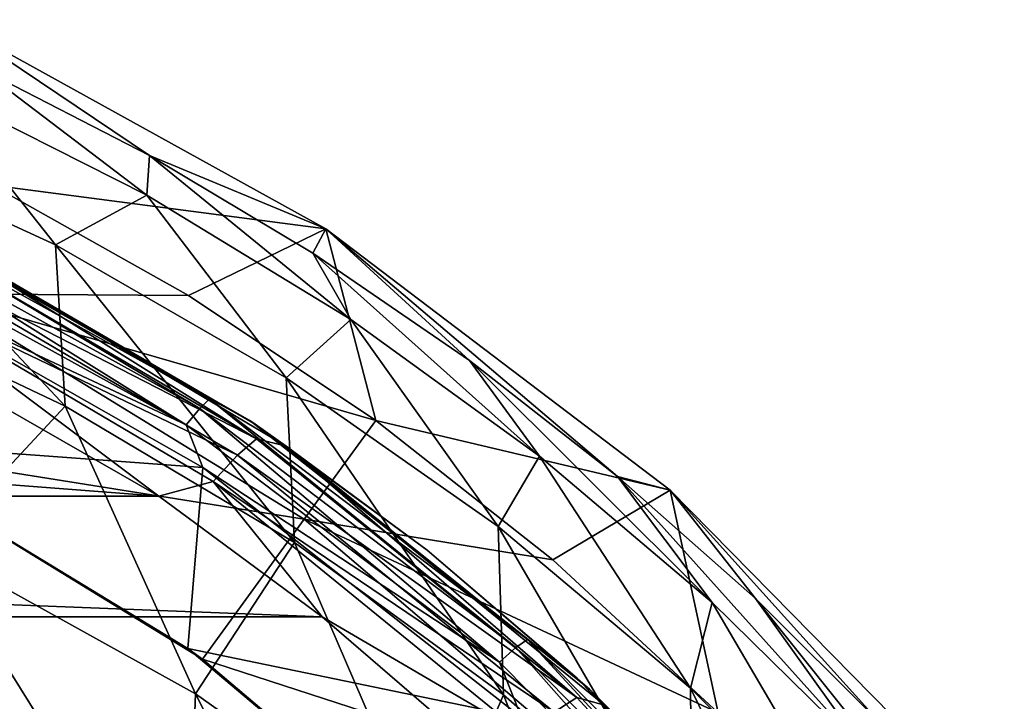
# Model space of a CAD drawing. Header units: metres. Extents: x -109 to 109, y -917 to 389.
# Tile 625 of 656: x 13.44 to 23.38, y 20.61 to 27.5. Entities that reach past the tile are written whole.
import ezdxf

# ---------------------------------------------------------------- set-up
doc = ezdxf.new("R2010")
doc.units = ezdxf.units.M
doc.layers.add('solid_24503124_XXX_01_SW0001', color=7, linetype='CONTINUOUS')
doc.layers.add('solid_24503124_XXX_01_SW0001_01', color=7, linetype='CONTINUOUS')

msp = doc.modelspace()

# ---------------------------------------------------------------- linework, layer by layer
at = {"layer": 'solid_24503124_XXX_01_SW0001'}
for points in [[(14.840798, 22.680864, -113.717522), (-14.841175, 22.680607, -113.717598), (-11.331816, 24.69422, -113.09333)], [(11.331456, 24.694393, -113.093277), (14.840798, 22.680864, -113.717522), (-11.331816, 24.69422, -113.09333)], [(16.492111, 21.463598, -114.066948), (-16.492575, 21.463228, -114.067047), (-14.841175, 22.680607, -113.717598)], [(14.840798, 22.680864, -113.717522), (16.492111, 21.463598, -114.066948), (-14.841175, 22.680607, -113.717598)], [(18.054897, 20.114998, -114.429886), (-18.055485, 20.11445, -114.430023), (-16.492575, 21.463228, -114.067047)], [(16.492111, 21.463598, -114.066948), (18.054897, 20.114998, -114.429886), (-16.492575, 21.463228, -114.067047)]]:
    msp.add_3dface(points, dxfattribs=at)
at = {"layer": 'solid_24503124_XXX_01_SW0001_01'}
for points in [[(14.74668, 26.123392, 8.362669), (16.530107, 25.382235), (12.708009, 27.495615)], [(13.156995, 25.822058, -37.5), (12.708009, 27.495615), (16.530107, 25.382235)], [(13.031977, 27.005531, 8.727898), (14.74668, 26.123392, 8.362669), (12.708009, 27.495615)], [(14.721465, 25.723297, 11.595196), (13.031977, 27.005531, 8.727898), (12.519106, 26.833744, 12.081127)], [(14.721465, 25.723297, 11.595196), (14.74668, 26.123392, 8.362669), (13.031977, 27.005531, 8.727898)], [(12.519106, 26.833744, 12.081127), (11.288334, 26.3727, 15.484251), (13.797959, 25.219648, 14.94964)], [(14.721465, 25.723297, 11.595196), (12.519106, 26.833744, 12.081127), (13.797959, 25.219648, 14.94964)], [(11.288334, 26.3727, 15.484251), (11.389802, 24.778206, 18.416025), (13.89635, 23.591486, 17.832577)], [(13.797959, 25.219648, 14.94964), (11.288334, 26.3727, 15.484251), (13.89635, 23.591486, 17.832577)], [(16.780775, 24.46682, 11.036645), (14.74668, 26.123392, 8.362669), (14.721465, 25.723297, 11.595196)], [(14.74668, 26.123392, 8.362669), (16.399548, 25.136169, 7.944684), (16.530107, 25.382235)], [(16.780775, 24.46682, 11.036645), (16.399548, 25.136169, 7.944684), (14.74668, 26.123392, 8.362669)], [(15.142412, 24.710171, -37.5), (12.598236, 24.725431, -55.5), (13.156995, 25.822058, -37.5)], [(15.142412, 24.710171, -37.5), (13.156995, 25.822058, -37.5), (16.530107, 25.382235)], [(14.721465, 25.723297, 11.595196), (13.797959, 25.219648, 14.94964), (16.129541, 23.876698, 14.322118)], [(16.780775, 24.46682, 11.036645), (14.721465, 25.723297, 11.595196), (16.129541, 23.876698, 14.322118)], [(11.739779, 25.511314, -71.619209), (15.25573, 23.568813, -71.188568), (11.81615, 25.620745, -71.871025)], [(11.81615, 25.620745, -71.871025), (15.354687, 23.665768, -71.437614), (12.117917, 25.518986, -72.079506)], [(15.25573, 23.568813, -71.188568), (15.354687, 23.665768, -71.437614), (11.81615, 25.620745, -71.871025)], [(11.634933, 25.326563, -71.429222), (15.119878, 23.40119, -71.00238), (11.739779, 25.511314, -71.619209)], [(15.119878, 23.40119, -71.00238), (15.25573, 23.568813, -71.188568), (11.739779, 25.511314, -71.619209)], [(12.103286, 25.525927, -111.686264), (12.117917, 25.518986, -72.079506), (15.761385, 23.444429, -71.632622)], [(15.813852, 23.409071, -112.305458), (12.103286, 25.525927, -111.686264), (15.761385, 23.444429, -71.632622)], [(12.54478, 25.31076, -111.806381), (12.103286, 25.525927, -111.686264), (15.813852, 23.409071, -112.305458)], [(15.354687, 23.665768, -71.437614), (15.761385, 23.444429, -71.632622), (12.117917, 25.518986, -72.079506)], [(12.225499, 25.367813, -112.226158), (15.828324, 23.260782, -112.902847), (12.07475, 25.188129, -112.633186)], [(12.54478, 25.31076, -111.806381), (15.828324, 23.260782, -112.902847), (12.225499, 25.367813, -112.226158)], [(17.03447, 23.445938, -37.5), (15.142412, 24.710171, -37.5), (16.530107, 25.382235)], [(16.399548, 25.136169, 7.944684), (17.980492, 24.05126, 7.472991), (16.530107, 25.382235)], [(19.476711, 22.880636, 6.94648), (20.008593, 22.741121), (16.530107, 25.382235)], [(17.03447, 23.445938, -37.5), (16.530107, 25.382235), (20.008593, 22.741121)], [(17.980492, 24.05126, 7.472991), (19.476711, 22.880636, 6.94648), (16.530107, 25.382235)], [(11.634933, 25.326563, -71.429222), (11.745067, 24.983524, -71.30159), (15.119878, 23.40119, -71.00238)], [(12.54478, 25.31076, -111.806381), (15.813852, 23.409071, -112.305458), (16.127859, 23.187744, -112.489662)], [(12.54478, 25.31076, -111.806381), (16.127859, 23.187744, -112.489662), (15.828324, 23.260782, -112.902847)], [(12.07475, 25.188129, -112.633186), (15.635364, 23.094896, -113.297729), (11.88472, 24.898592, -112.950584)], [(15.828324, 23.260782, -112.902847), (15.635364, 23.094896, -113.297729), (12.07475, 25.188129, -112.633186)], [(13.797959, 25.219648, 14.94964), (13.89635, 23.591486, 17.832577), (16.211679, 22.213388, 17.151453)], [(16.129541, 23.876698, 14.322118), (13.797959, 25.219648, 14.94964), (16.211679, 22.213388, 17.151453)], [(18.686472, 23.086899, 10.408433), (17.980492, 24.05126, 7.472991), (16.399548, 25.136169, 7.944684)], [(18.686472, 23.086899, 10.408433), (16.399548, 25.136169, 7.944684), (16.780775, 24.46682, 11.036645)], [(11.665691, 23.23601, -70.914177), (15.28842, 22.971514, -70.855537), (11.745067, 24.983524, -71.30159)], [(15.119878, 23.40119, -71.00238), (11.745067, 24.983524, -71.30159), (15.28842, 22.971514, -70.855537)], [(11.88472, 24.898592, -112.950584), (14.840798, 22.680864, -113.717522), (11.331456, 24.694393, -113.093277)], [(11.88472, 24.898592, -112.950584), (15.392123, 22.827997, -113.598198), (14.840798, 22.680864, -113.717522)], [(15.635364, 23.094896, -113.297729), (15.392123, 22.827997, -113.598198), (11.88472, 24.898592, -112.950584)], [(13.89635, 23.591486, 17.832577), (11.389802, 24.778206, 18.416025), (12.560306, 22.157209, 20.765224)], [(11.803802, 23.16614, -55.5), (12.598236, 24.725431, -55.5), (16.311041, 22.450222, -55.5)], [(17.03447, 23.445938, -37.5), (16.311041, 22.450222, -55.5), (12.598236, 24.725431, -55.5)], [(17.03447, 23.445938, -37.5), (12.598236, 24.725431, -55.5), (15.142412, 24.710171, -37.5)], [(16.780775, 24.46682, 11.036645), (16.129541, 23.876698, 14.322118), (18.270208, 22.373682, 13.608756)], [(18.686472, 23.086899, 10.408433), (16.780775, 24.46682, 11.036645), (18.270208, 22.373682, 13.608756)], [(20.430702, 21.608088, 9.711005), (19.476711, 22.880636, 6.94648), (17.980492, 24.05126, 7.472991)], [(20.430702, 21.608088, 9.711005), (17.980492, 24.05126, 7.472991), (18.686472, 23.086899, 10.408433)], [(16.129541, 23.876698, 14.322118), (16.211679, 22.213388, 17.151453), (18.324173, 20.675211, 16.38192)], [(18.270208, 22.373682, 13.608756), (16.129541, 23.876698, 14.322118), (18.324173, 20.675211, 16.38192)], [(13.89635, 23.591486, 17.832577), (12.560306, 22.157209, 20.765224), (15.211268, 20.683887, 19.998005)], [(16.211679, 22.213388, 17.151453), (13.89635, 23.591486, 17.832577), (15.211268, 20.683887, 19.998005)], [(15.25573, 23.568813, -71.188568), (18.447325, 21.151485, -70.652657), (15.354687, 23.665768, -71.437614)], [(15.354687, 23.665768, -71.437614), (18.566595, 21.233059, -70.8983), (15.761385, 23.444429, -71.632622)], [(18.447325, 21.151485, -70.652657), (18.566595, 21.233059, -70.8983), (15.354687, 23.665768, -71.437614)], [(15.119878, 23.40119, -71.00238), (18.283585, 21.004978, -70.471153), (15.25573, 23.568813, -71.188568)], [(18.283585, 21.004978, -70.471153), (18.447325, 21.151485, -70.652657), (15.25573, 23.568813, -71.188568)], [(15.119878, 23.40119, -71.00238), (15.28842, 22.971514, -70.855537), (18.283585, 21.004978, -70.471153)], [(15.813852, 23.409071, -112.305458), (15.761385, 23.444429, -71.632622), (19.069727, 20.842457, -71.072105)], [(18.566595, 21.233059, -70.8983), (19.069727, 20.842457, -71.072105), (15.761385, 23.444429, -71.632622)], [(17.551592, 22.136036, -112.649895), (15.813852, 23.409071, -112.305458), (19.069727, 20.842457, -71.072105)], [(16.127859, 23.187744, -112.489662), (15.813852, 23.409071, -112.305458), (17.551592, 22.136036, -112.649895)], [(18.821507, 22.037151, -37.5), (16.311041, 22.450222, -55.5), (17.03447, 23.445938, -37.5)], [(18.821507, 22.037151, -37.5), (17.03447, 23.445938, -37.5), (20.008593, 22.741121)], [(11.665691, 23.23601, -70.914177), (11.803802, 23.16614, -55.5), (15.134712, 21.14098, -70.449715)], [(11.665691, 23.23601, -70.914177), (15.134712, 21.14098, -70.449715), (15.28842, 22.971514, -70.855537)], [(15.828324, 23.260782, -112.902847), (19.066299, 20.648287, -113.653397), (15.635364, 23.094896, -113.297729)], [(16.127859, 23.187744, -112.489662), (19.066299, 20.648287, -113.653397), (15.828324, 23.260782, -112.902847)], [(16.127859, 23.187744, -112.489662), (17.551592, 22.136036, -112.649895), (19.191656, 20.73024, -113.006088)], [(16.127859, 23.187744, -112.489662), (19.191656, 20.73024, -113.006088), (19.345369, 20.569023, -113.242943)], [(16.127859, 23.187744, -112.489662), (19.345369, 20.569023, -113.242943), (19.066299, 20.648287, -113.653397)], [(15.28244, 21.034418, -55.5), (11.803802, 23.16614, -55.5), (16.311041, 22.450222, -55.5)], [(15.134712, 21.14098, -70.449715), (11.803802, 23.16614, -55.5), (15.28244, 21.034418, -55.5)], [(15.635364, 23.094896, -113.297729), (18.836222, 20.499369, -114.034935), (15.392123, 22.827997, -113.598198)], [(19.066299, 20.648287, -113.653397), (18.836222, 20.499369, -114.034935), (15.635364, 23.094896, -113.297729)], [(18.686472, 23.086899, 10.408433), (18.270208, 22.373682, 13.608756), (20.212992, 20.740511, 12.812939)], [(20.430702, 21.608088, 9.711005), (18.686472, 23.086899, 10.408433), (20.212992, 20.740511, 12.812939)], [(15.134712, 21.14098, -70.449715), (18.507515, 20.445618, -70.295555), (15.28842, 22.971514, -70.855537)], [(18.283585, 21.004978, -70.471153), (15.28842, 22.971514, -70.855537), (18.507515, 20.445618, -70.295555)], [(19.476711, 22.880636, 6.94648), (20.868793, 21.646702, 6.365083), (20.008593, 22.741121)], [(22.007563, 20.057524, 8.941475), (20.868793, 21.646702, 6.365083), (19.476711, 22.880636, 6.94648)], [(22.007563, 20.057524, 8.941475), (19.476711, 22.880636, 6.94648), (20.430702, 21.608088, 9.711005)], [(15.392123, 22.827997, -113.598198), (16.492111, 21.463598, -114.066948), (14.840798, 22.680864, -113.717522)], [(15.392123, 22.827997, -113.598198), (18.546196, 20.260366, -114.316795), (16.492111, 21.463598, -114.066948)], [(18.836222, 20.499369, -114.034935), (18.546196, 20.260366, -114.316795), (15.392123, 22.827997, -113.598198)], [(20.4925, 20.4925, -37.5), (18.821507, 22.037151, -37.5), (20.008593, 22.741121)], [(22.127684, 20.390541, 5.735675), (23.071131, 19.627314, -0.002889), (20.008593, 22.741121)], [(20.4925, 20.4925, -37.5), (20.008593, 22.741121), (23.071131, 19.627314, -0.002889)], [(20.868793, 21.646702, 6.365083), (22.127684, 20.390541, 5.735675), (20.008593, 22.741121)], [(15.28244, 21.034418, -55.5), (16.311041, 22.450222, -55.5), (19.622213, 19.622213, -55.5)], [(20.4925, 20.4925, -37.5), (19.622213, 19.622213, -55.5), (16.311041, 22.450222, -55.5)], [(20.4925, 20.4925, -37.5), (16.311041, 22.450222, -55.5), (18.821507, 22.037151, -37.5)], [(18.270208, 22.373682, 13.608756), (18.324173, 20.675211, 16.38192), (20.229904, 19.007145, 15.528952)], [(20.212992, 20.740511, 12.812939), (18.270208, 22.373682, 13.608756), (20.229904, 19.007145, 15.528952)], [(16.211679, 22.213388, 17.151453), (15.211268, 20.683887, 19.998005), (17.599501, 18.995018, 19.110966)], [(18.324173, 20.675211, 16.38192), (16.211679, 22.213388, 17.151453), (17.599501, 18.995018, 19.110966)], [(12.560306, 22.157209, 20.765224), (12.518689, 19.58074, 22.956789), (15.114321, 18.055439, 22.117739)], [(15.211268, 20.683887, 19.998005), (12.560306, 22.157209, 20.765224), (15.114321, 18.055439, 22.117739)], [(19.191656, 20.73024, -113.006088), (17.551592, 22.136036, -112.649895), (19.069727, 20.842457, -71.072105)], [(20.430702, 21.608088, 9.711005), (20.212992, 20.740511, 12.812939), (21.955629, 19.007513, 11.932433)], [(22.007563, 20.057524, 8.941475), (20.430702, 21.608088, 9.711005), (21.955629, 19.007513, 11.932433)], [(23.383005, 18.506729, 8.096214), (22.127684, 20.390541, 5.735675), (20.868793, 21.646702, 6.365083)], [(23.383005, 18.506729, 8.096214), (20.868793, 21.646702, 6.365083), (22.007563, 20.057524, 8.941475)], [(18.546196, 20.260366, -114.316795), (18.054897, 20.114998, -114.429886), (16.492111, 21.463598, -114.066948)], [(18.447325, 21.151485, -70.652657), (21.251947, 18.313944, -70.02359), (18.566595, 21.233059, -70.8983)], [(18.566595, 21.233059, -70.8983), (21.388891, 18.37764, -70.265266), (19.069727, 20.842457, -71.072105)], [(21.251947, 18.313944, -70.02359), (21.388891, 18.37764, -70.265266), (18.566595, 21.233059, -70.8983)], [(15.134712, 21.14098, -70.449715), (15.28244, 21.034418, -55.5), (18.248682, 18.51988, -69.868629)], [(15.134712, 21.14098, -70.449715), (18.248682, 18.51988, -69.868629), (18.507515, 20.445618, -70.295555)], [(18.283585, 21.004978, -70.471153), (21.063944, 18.191978, -69.847527), (18.447325, 21.151485, -70.652657)], [(21.063944, 18.191978, -69.847527), (21.251947, 18.313944, -70.02359), (18.447325, 21.151485, -70.652657)], [(18.384773, 18.384773, -55.5), (15.28244, 21.034418, -55.5), (19.622213, 19.622213, -55.5)], [(18.248682, 18.51988, -69.868629), (15.28244, 21.034418, -55.5), (18.384773, 18.384773, -55.5)], [(18.283585, 21.004978, -70.471153), (18.507515, 20.445618, -70.295555), (21.063944, 18.191978, -69.847527)], [(19.191656, 20.73024, -113.006088), (19.069727, 20.842457, -71.072105), (21.614872, 18.189552, -70.500626)], [(21.388891, 18.37764, -70.265266), (21.614872, 18.189552, -70.500626), (19.069727, 20.842457, -71.072105)], [(20.720543, 19.202126, -113.365242), (19.191656, 20.73024, -113.006088), (21.614872, 18.189552, -70.500626)], [(19.345369, 20.569023, -113.242943), (19.191656, 20.73024, -113.006088), (20.720543, 19.202126, -113.365242)], [(20.212992, 20.740511, 12.812939), (20.229904, 19.007145, 15.528952), (21.930508, 17.238104, 14.591193)], [(21.955629, 19.007513, 11.932433), (20.212992, 20.740511, 12.812939), (21.930508, 17.238104, 14.591193)], [(15.211268, 20.683887, 19.998005), (15.114321, 18.055439, 22.117739), (17.427114, 16.314583, 21.151144)], [(17.599501, 18.995018, 19.110966), (15.211268, 20.683887, 19.998005), (17.427114, 16.314583, 21.151144)], [(18.324173, 20.675211, 16.38192), (17.599501, 18.995018, 19.110966), (19.718708, 17.134943, 18.115274)], [(20.229904, 19.007145, 15.528952), (18.324173, 20.675211, 16.38192), (19.718708, 17.134943, 18.115274)], [(19.066299, 20.648287, -113.653397), (21.879932, 17.584219, -114.412399), (18.836222, 20.499369, -114.034935)], [(19.345369, 20.569023, -113.242943), (21.879932, 17.584219, -114.412399), (19.066299, 20.648287, -113.653397)]]:
    msp.add_3dface(points, dxfattribs=at)

doc.saveas('drawing.dxf')
